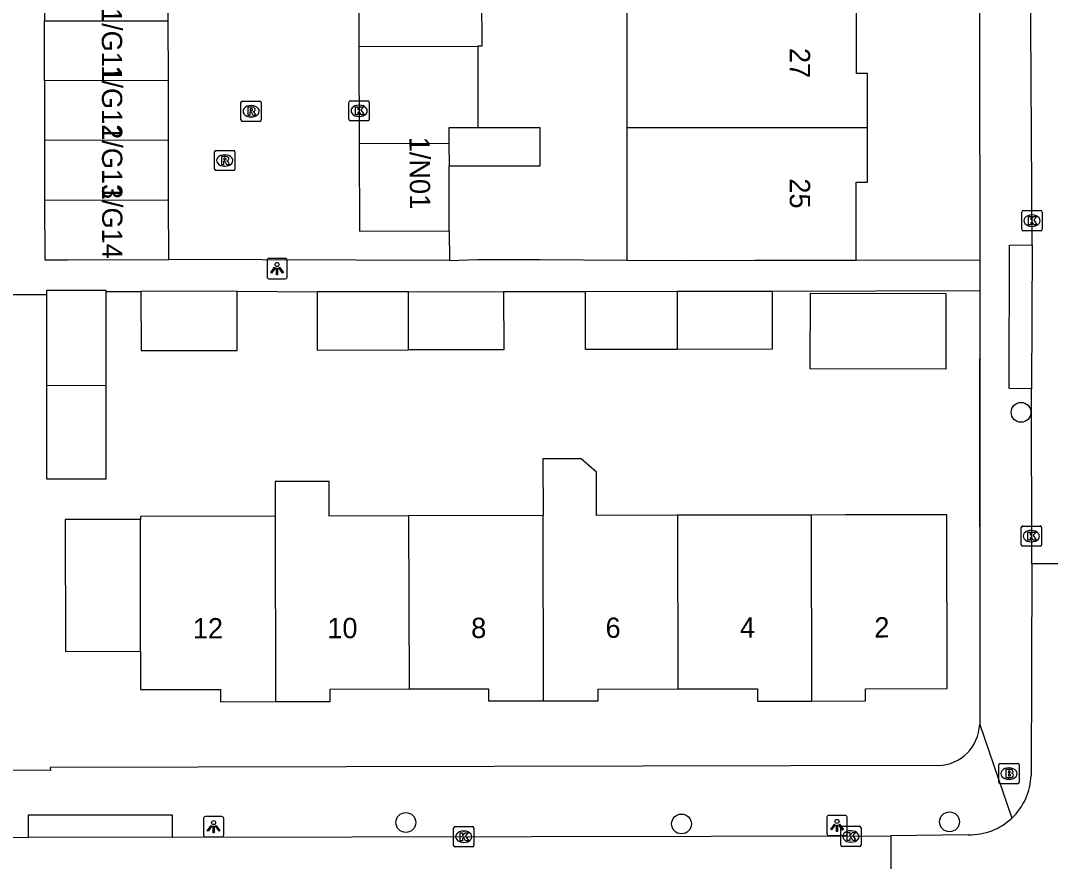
# Model space of a CAD drawing. Extents: x 160732 to 162105, y 387428 to 388479.
# Drawn here: x 161106.8 to 161157.5, y 387953.5 to 387994.9 of the extents above; entities that cross this region are included whole.
import ezdxf

# ---------------------------------------------------------------- set-up
doc = ezdxf.new("R2010")
doc.units = 0
for name, color, linetype in [('IMGEO_Boom', 7, 'Continuous'), ('IMGEO_Brandkraan', 7, 'Continuous'), ('IMGEO_Kolk', 7, 'Continuous'), ('IMGEO_Lichtpunt', 7, 'Continuous'), ('IMGEO_Muur', 7, 'Continuous'), ('IMGEO_Pand', 7, 'Continuous'), ('IMGEO_Pand_nummerreeks', 7, 'Continuous'), ('IMGEO_Rijbaan_lokaal_open', 7, 'Continuous'), ('IMGEO_Rioolput', 7, 'Continuous'), ('IMGEO_Voetpad_open', 7, 'Continuous')]:
    doc.layers.add(name, color=color, linetype=linetype)

msp = doc.modelspace()

# ---------------------------------------------------------------- linework, layer by layer
at = {"layer": 'IMGEO_Boom'}
for centre in [(161156.103, 387975.628), (161125.762, 387955.405), (161139.358, 387955.333), (161152.574, 387955.438)]:
    msp.add_circle(centre, 0.489, dxfattribs=at)
at = {"layer": 'IMGEO_Brandkraan'}
for p, q in [((161155.007, 387957.39), (161155.007, 387958.242)), ((161155.082, 387958.316), (161155.934, 387958.316)), ((161156.008, 387958.242), (161156.008, 387957.39)), ((161155.495, 387958.096), (161155.52, 387958.096)), ((161155.934, 387957.316), (161155.082, 387957.316)), ((161155.518, 387957.536), (161155.493, 387957.536))]:
    msp.add_line(p, q, dxfattribs=at)
for points in [[(161155.007, 387957.39), (161155.007, 387958.242)], [(161155.082, 387958.316), (161155.934, 387958.316)], [(161156.008, 387958.242), (161156.008, 387957.39)], [(161155.355, 387958.016), (161155.355, 387957.616), (161155.568, 387957.616)], [(161155.586, 387958.016), (161155.355, 387958.016)], [(161155.534, 387957.935), (161155.48, 387957.935), (161155.48, 387957.859)], [(161155.48, 387957.859), (161155.533, 387957.859)], [(161155.542, 387957.783), (161155.48, 387957.783), (161155.48, 387957.702)], [(161155.48, 387957.702), (161155.542, 387957.702)], [(161155.934, 387957.316), (161155.082, 387957.316)]]:
    msp.add_lwpolyline(points, dxfattribs=at)
for centre, radius, start, end in [((161155.084, 387958.24), 0.0765, 91.552, 178.448), ((161155.084, 387958.24), 0.0765, 91.552, 178.448), ((161155.932, 387958.24), 0.0765, 1.552, 88.448), ((161155.932, 387958.24), 0.0765, 1.552, 88.448), ((161155.535, 387957.897), 0.0379, 267.8285, 90.9355), ((161155.543, 387957.742), 0.0404, 269.8759, 90.5077), ((161155.574, 387957.867), 0.251, 268.6676, 293.5347), ((161155.59, 387957.871), 0.145, 59.4692, 91.5367), ((161155.615, 387957.918), 0.0922, 285.5137, 58.1501), ((161155.62, 387957.726), 0.105, 301.3115, 78.989), ((161155.084, 387957.392), 0.0765, 181.552, 268.448), ((161155.084, 387957.392), 0.0765, 181.552, 268.448), ((161155.932, 387957.392), 0.0765, 271.552, 358.448), ((161155.932, 387957.392), 0.0765, 271.552, 358.448)]:
    msp.add_arc(centre, radius, start, end, dxfattribs=at)
for centre, major_axis, ratio, start_param, end_param in [((161155.494, 387957.816), (-0.387, 0.002), 0.722429, 4.712389, 7.853982), ((161155.519, 387957.816), (-0.39, 0.002), 0.717154, 1.570796, 4.712389)]:
    msp.add_ellipse(centre, major_axis=major_axis, ratio=ratio, start_param=start_param, end_param=end_param, dxfattribs=at)
at = {"layer": 'IMGEO_Kolk'}
for p, q in [((161122.96, 387990.067), (161122.96, 387990.919)), ((161123.035, 387990.993), (161123.887, 387990.993)), ((161123.448, 387990.773), (161123.473, 387990.773)), ((161123.961, 387990.919), (161123.961, 387990.067)), ((161123.471, 387990.213), (161123.446, 387990.213)), ((161123.887, 387989.993), (161123.035, 387989.993)), ((161156.216, 387985.578), (161157.068, 387985.578)), ((161156.141, 387984.652), (161156.141, 387985.504)), ((161156.629, 387985.358), (161156.654, 387985.358)), ((161157.142, 387985.504), (161157.142, 387984.652)), ((161157.068, 387984.578), (161156.216, 387984.578)), ((161156.652, 387984.798), (161156.627, 387984.798)), ((161156.111, 387969.097), (161156.111, 387969.949)), ((161156.186, 387970.023), (161157.038, 387970.023)), ((161157.112, 387969.949), (161157.112, 387969.097)), ((161156.599, 387969.803), (161156.624, 387969.803)), ((161157.038, 387969.023), (161156.186, 387969.023)), ((161156.622, 387969.243), (161156.597, 387969.243)), ((161128.119, 387954.276), (161128.119, 387955.128)), ((161128.194, 387955.202), (161129.046, 387955.202)), ((161129.12, 387955.128), (161129.12, 387954.276)), ((161147.211, 387954.289), (161147.211, 387955.141)), ((161147.286, 387955.215), (161148.138, 387955.215)), ((161148.212, 387955.141), (161148.212, 387954.289)), ((161128.607, 387954.982), (161128.632, 387954.982)), ((161147.699, 387954.995), (161147.724, 387954.995)), ((161129.046, 387954.202), (161128.194, 387954.202)), ((161128.63, 387954.422), (161128.605, 387954.422)), ((161148.138, 387954.215), (161147.286, 387954.215)), ((161147.722, 387954.435), (161147.697, 387954.435))]:
    msp.add_line(p, q, dxfattribs=at)
for points in [[(161122.96, 387990.067), (161122.96, 387990.919)], [(161123.035, 387990.993), (161123.887, 387990.993)], [(161123.281, 387990.693), (161123.404, 387990.693), (161123.404, 387990.542), (161123.534, 387990.693), (161123.698, 387990.693), (161123.552, 387990.542), (161123.705, 387990.293), (161123.553, 387990.293), (161123.468, 387990.457), (161123.404, 387990.39), (161123.404, 387990.293), (161123.281, 387990.293), (161123.281, 387990.693)], [(161123.961, 387990.919), (161123.961, 387990.067)], [(161123.887, 387989.993), (161123.035, 387989.993)], [(161156.216, 387985.578), (161157.068, 387985.578)], [(161156.141, 387984.652), (161156.141, 387985.504)], [(161156.462, 387985.278), (161156.585, 387985.278), (161156.585, 387985.127), (161156.715, 387985.278), (161156.879, 387985.278), (161156.733, 387985.127), (161156.886, 387984.878), (161156.734, 387984.878), (161156.649, 387985.042), (161156.585, 387984.975), (161156.585, 387984.878), (161156.462, 387984.878), (161156.462, 387985.278)], [(161157.142, 387985.504), (161157.142, 387984.652)], [(161157.068, 387984.578), (161156.216, 387984.578)], [(161156.111, 387969.097), (161156.111, 387969.949)], [(161156.186, 387970.023), (161157.038, 387970.023)], [(161157.112, 387969.949), (161157.112, 387969.097)], [(161156.432, 387969.723), (161156.555, 387969.723), (161156.555, 387969.572), (161156.685, 387969.723), (161156.849, 387969.723), (161156.703, 387969.572), (161156.856, 387969.323), (161156.704, 387969.323), (161156.619, 387969.487), (161156.555, 387969.42), (161156.555, 387969.323), (161156.432, 387969.323), (161156.432, 387969.723)], [(161157.038, 387969.023), (161156.186, 387969.023)], [(161128.119, 387954.276), (161128.119, 387955.128)], [(161128.194, 387955.202), (161129.046, 387955.202)], [(161129.12, 387955.128), (161129.12, 387954.276)], [(161147.211, 387954.289), (161147.211, 387955.141)], [(161147.286, 387955.215), (161148.138, 387955.215)], [(161148.212, 387955.141), (161148.212, 387954.289)], [(161128.44, 387954.902), (161128.563, 387954.902), (161128.563, 387954.751), (161128.693, 387954.902), (161128.857, 387954.902), (161128.711, 387954.751), (161128.864, 387954.502), (161128.712, 387954.502), (161128.627, 387954.666), (161128.563, 387954.599), (161128.563, 387954.502), (161128.44, 387954.502), (161128.44, 387954.902)], [(161147.532, 387954.915), (161147.655, 387954.915), (161147.655, 387954.764), (161147.785, 387954.915), (161147.949, 387954.915), (161147.803, 387954.764), (161147.956, 387954.515), (161147.804, 387954.515), (161147.719, 387954.679), (161147.655, 387954.612), (161147.655, 387954.515), (161147.532, 387954.515), (161147.532, 387954.915)], [(161129.046, 387954.202), (161128.194, 387954.202)], [(161148.138, 387954.215), (161147.286, 387954.215)]]:
    msp.add_lwpolyline(points, dxfattribs=at)
for centre, start, end in [((161123.037, 387990.917), 91.552, 178.448), ((161123.037, 387990.917), 91.552, 178.448), ((161123.885, 387990.917), 1.552, 88.448), ((161123.885, 387990.917), 1.552, 88.448), ((161123.037, 387990.069), 181.552, 268.448), ((161123.037, 387990.069), 181.552, 268.448), ((161123.885, 387990.069), 271.552, 358.448), ((161123.885, 387990.069), 271.552, 358.448), ((161156.218, 387985.502), 91.552, 178.448), ((161156.218, 387985.502), 91.552, 178.448), ((161157.066, 387985.502), 1.552, 88.448), ((161157.066, 387985.502), 1.552, 88.448), ((161156.218, 387984.654), 181.552, 268.448), ((161156.218, 387984.654), 181.552, 268.448), ((161157.066, 387984.654), 271.552, 358.448), ((161157.066, 387984.654), 271.552, 358.448), ((161156.188, 387969.947), 91.552, 178.448), ((161156.188, 387969.947), 91.552, 178.448), ((161157.036, 387969.947), 1.552, 88.448), ((161157.036, 387969.947), 1.552, 88.448), ((161156.188, 387969.099), 181.552, 268.448), ((161156.188, 387969.099), 181.552, 268.448), ((161157.036, 387969.099), 271.552, 358.448), ((161157.036, 387969.099), 271.552, 358.448), ((161128.196, 387955.126), 91.552, 178.448), ((161128.196, 387955.126), 91.552, 178.448), ((161129.044, 387955.126), 1.552, 88.448), ((161129.044, 387955.126), 1.552, 88.448), ((161147.288, 387955.139), 91.552, 178.448), ((161147.288, 387955.139), 91.552, 178.448), ((161148.136, 387955.139), 1.552, 88.448), ((161148.136, 387955.139), 1.552, 88.448), ((161128.196, 387954.278), 181.552, 268.448), ((161128.196, 387954.278), 181.552, 268.448), ((161129.044, 387954.278), 271.552, 358.448), ((161129.044, 387954.278), 271.552, 358.448), ((161147.288, 387954.291), 181.552, 268.448), ((161147.288, 387954.291), 181.552, 268.448), ((161148.136, 387954.291), 271.552, 358.448), ((161148.136, 387954.291), 271.552, 358.448)]:
    msp.add_arc(centre, 0.0765, start, end, dxfattribs=at)
for centre, major_axis, ratio, start_param, end_param in [((161123.447, 387990.493), (-0.387, 0.002), 0.722429, 4.712389, 7.853982), ((161123.472, 387990.493), (-0.39, 0.002), 0.717154, 1.570796, 4.712389), ((161156.628, 387985.078), (-0.387, 0.002), 0.722429, 4.712389, 7.853982), ((161156.653, 387985.078), (-0.39, 0.002), 0.717154, 1.570796, 4.712389), ((161156.598, 387969.523), (-0.387, 0.002), 0.722429, 4.712389, 7.853982), ((161156.623, 387969.523), (-0.39, 0.002), 0.717154, 1.570796, 4.712389), ((161128.606, 387954.702), (-0.387, 0.002), 0.722429, 4.712389, 7.853982), ((161128.631, 387954.702), (-0.39, 0.002), 0.717154, 1.570796, 4.712389), ((161147.698, 387954.715), (-0.387, 0.002), 0.722429, 4.712389, 7.853982), ((161147.723, 387954.715), (-0.39, 0.002), 0.717154, 1.570796, 4.712389)]:
    msp.add_ellipse(centre, major_axis=major_axis, ratio=ratio, start_param=start_param, end_param=end_param, dxfattribs=at)
at = {"layer": 'IMGEO_Lichtpunt'}
for p, q in [((161118.917, 387983.119), (161118.917, 387982.312)), ((161118.917, 387983.119), (161118.917, 387982.312)), ((161119.819, 387983.214), (161119.011, 387983.214)), ((161119.819, 387983.214), (161119.011, 387983.214)), ((161119.913, 387982.312), (161119.913, 387983.119)), ((161119.913, 387982.312), (161119.913, 387983.119)), ((161119.011, 387982.218), (161119.819, 387982.218)), ((161119.011, 387982.218), (161119.819, 387982.218)), ((161115.785, 387955.599), (161115.785, 387954.792)), ((161115.785, 387955.599), (161115.785, 387954.792)), ((161116.687, 387955.694), (161115.879, 387955.694)), ((161116.687, 387955.694), (161115.879, 387955.694)), ((161116.781, 387954.792), (161116.781, 387955.599)), ((161116.781, 387954.792), (161116.781, 387955.599)), ((161146.528, 387955.661), (161146.528, 387954.854)), ((161146.528, 387955.661), (161146.528, 387954.854)), ((161147.43, 387955.756), (161146.622, 387955.756)), ((161147.43, 387955.756), (161146.622, 387955.756)), ((161147.524, 387954.854), (161147.524, 387955.661)), ((161147.524, 387954.854), (161147.524, 387955.661)), ((161115.879, 387954.698), (161116.687, 387954.698)), ((161115.879, 387954.698), (161116.687, 387954.698)), ((161146.622, 387954.76), (161147.43, 387954.76)), ((161146.622, 387954.76), (161147.43, 387954.76))]:
    msp.add_line(p, q, dxfattribs=at)
for points in [[(161119.291, 387982.783), (161119.33, 387982.755), (161119.142, 387982.493), (161119.104, 387982.52), (161119.291, 387982.783)], [(161119.393, 387982.735), (161119.44, 387982.735), (161119.44, 387982.413), (161119.393, 387982.413), (161119.393, 387982.735)], [(161119.503, 387982.755), (161119.541, 387982.782), (161119.728, 387982.52), (161119.689, 387982.492), (161119.503, 387982.755)], [(161116.159, 387955.263), (161116.198, 387955.235), (161116.01, 387954.973), (161115.972, 387955), (161116.159, 387955.263)], [(161116.261, 387955.215), (161116.308, 387955.215), (161116.308, 387954.893), (161116.261, 387954.893), (161116.261, 387955.215)], [(161116.371, 387955.235), (161116.409, 387955.262), (161116.596, 387955), (161116.557, 387954.972), (161116.371, 387955.235)], [(161146.902, 387955.325), (161146.941, 387955.297), (161146.753, 387955.035), (161146.715, 387955.062), (161146.902, 387955.325)], [(161147.004, 387955.277), (161147.051, 387955.277), (161147.051, 387954.955), (161147.004, 387954.955), (161147.004, 387955.277)], [(161147.114, 387955.297), (161147.152, 387955.324), (161147.339, 387955.062), (161147.3, 387955.034), (161147.114, 387955.297)]]:
    msp.add_lwpolyline(points, dxfattribs=at)
for centre in [(161119.416, 387982.917), (161116.284, 387955.397), (161147.027, 387955.459)]:
    msp.add_circle(centre, 0.0994, dxfattribs=at)
for centre, start, end in [((161119.011, 387983.119), 90, 180), ((161119.011, 387983.119), 90, 180), ((161119.819, 387983.119), 0, 90), ((161119.819, 387983.119), 0, 90), ((161119.011, 387982.312), 180, 270), ((161119.011, 387982.312), 180, 270), ((161119.819, 387982.312), 270, 0), ((161119.819, 387982.312), 270, 360), ((161115.879, 387955.599), 90, 180), ((161115.879, 387955.599), 90, 180), ((161116.687, 387955.599), 0, 90), ((161116.687, 387955.599), 0, 90), ((161146.622, 387955.661), 90, 180), ((161146.622, 387955.661), 90, 180), ((161147.43, 387955.661), 0, 90), ((161147.43, 387955.661), 0, 90), ((161115.879, 387954.792), 180, 270), ((161115.879, 387954.792), 180, 270), ((161116.687, 387954.792), 270, 0), ((161116.687, 387954.792), 270, 360), ((161146.622, 387954.854), 180, 270), ((161146.622, 387954.854), 180, 270), ((161147.43, 387954.854), 270, 0), ((161147.43, 387954.854), 270, 360)]:
    msp.add_arc(centre, 0.0946, start, end, dxfattribs=at)
at = {"layer": 'IMGEO_Muur'}
msp.add_lwpolyline([(161154.064, 387969.974), (161154.078, 387978.287)], dxfattribs=at)
at = {"layer": 'IMGEO_Pand'}
for points in [[(161107.932, 387997.866), (161107.937, 387994.923)], [(161114.049, 387994.933), (161114.044, 387997.877)], [(161123.441, 387997.627), (161123.451, 387993.664)], [(161129.495, 387996.124), (161129.503, 387993.682), (161129.313, 387993.681)], [(161136.66, 387996.03), (161136.66, 387989.652)], [(161148.53, 387989.652), (161148.53, 387992.328), (161147.981, 387992.327), (161147.98, 387996.03)], [(161107.937, 387994.923), (161114.049, 387994.933)], [(161107.942, 387991.98), (161107.937, 387994.923)], [(161114.054, 387991.99), (161114.049, 387994.933)], [(161123.451, 387993.664), (161129.313, 387993.681)], [(161129.313, 387993.681), (161129.313, 387991.792), (161129.313, 387989.652)], [(161123.451, 387993.664), (161123.467, 387988.864)], [(161114.054, 387991.99), (161107.942, 387991.98)], [(161107.942, 387991.98), (161107.947, 387989.036)], [(161114.059, 387989.047), (161114.054, 387991.99)], [(161129.313, 387989.652), (161127.887, 387989.652), (161127.89, 387988.877)], [(161127.893, 387987.784), (161129.313, 387987.784), (161132.386, 387987.784), (161132.386, 387989.652), (161129.313, 387989.652)], [(161136.66, 387989.652), (161136.66, 387983.129)], [(161148.53, 387989.652), (161136.66, 387989.652)], [(161147.979, 387983.124), (161147.978, 387986.973), (161148.531, 387986.973), (161148.53, 387989.652)], [(161114.059, 387989.047), (161107.947, 387989.036)], [(161107.947, 387989.036), (161107.952, 387986.093)], [(161114.064, 387986.103), (161114.059, 387989.047)], [(161127.89, 387988.877), (161123.467, 387988.864)], [(161123.467, 387988.864), (161123.48, 387984.557), (161127.903, 387984.571)], [(161127.89, 387988.877), (161127.893, 387987.784)], [(161127.903, 387984.571), (161127.893, 387987.784)], [(161107.952, 387986.093), (161114.064, 387986.103)], [(161107.952, 387986.093), (161107.957, 387983.149), (161109.07, 387983.151), (161114.069, 387983.16)], [(161114.069, 387983.16), (161114.064, 387986.103)], [(161136.66, 387983.129), (161139.448, 387983.122), (161142.98, 387983.123), (161147.979, 387983.124)], [(161110.991, 387981.588), (161110.991, 387981.636), (161108.047, 387981.636), (161108.047, 387981.444)], [(161110.991, 387976.961), (161110.991, 387981.588)], [(161112.702, 387981.588), (161112.709, 387978.673), (161117.452, 387978.684), (161117.446, 387981.598)], [(161117.446, 387981.598), (161112.702, 387981.588)], [(161125.89, 387981.572), (161121.383, 387981.562)], [(161121.383, 387981.562), (161121.389, 387978.692), (161125.897, 387978.702)], [(161125.89, 387981.572), (161130.583, 387981.582)], [(161125.897, 387978.702), (161125.89, 387981.572)], [(161130.583, 387981.582), (161130.59, 387978.712), (161125.897, 387978.702)], [(161134.624, 387981.59), (161139.138, 387981.6)], [(161139.144, 387978.73), (161134.63, 387978.72), (161134.624, 387981.59)], [(161139.138, 387981.6), (161143.824, 387981.61)], [(161139.138, 387981.6), (161139.144, 387978.73)], [(161143.824, 387981.61), (161143.831, 387978.74), (161139.144, 387978.73)], [(161145.714, 387981.5), (161152.401, 387981.486), (161152.393, 387977.753), (161145.707, 387977.767), (161145.714, 387981.5)], [(161108.047, 387981.444), (161108.047, 387976.956)], [(161108.047, 387976.956), (161108.047, 387972.342), (161110.991, 387972.342), (161110.991, 387976.961)], [(161108.047, 387976.956), (161110.991, 387976.961)], [(161139.159, 387970.551), (161135.166, 387970.543), (161135.161, 387972.672), (161134.415, 387973.34), (161132.523, 387973.336), (161132.528, 387970.537)], [(161125.918, 387970.523), (161121.981, 387970.514), (161121.981, 387972.221), (161119.311, 387972.215), (161119.311, 387970.508)], [(161112.676, 387970.349), (161108.963, 387970.341), (161108.977, 387963.838), (161112.68, 387963.846)], [(161119.311, 387970.508), (161112.675, 387970.494), (161112.676, 387970.349)], [(161112.68, 387963.846), (161112.676, 387970.349)], [(161119.311, 387970.508), (161119.328, 387961.366)], [(161132.528, 387970.537), (161125.918, 387970.523)], [(161125.94, 387961.99), (161125.918, 387970.523)], [(161132.545, 387961.405), (161132.528, 387970.537)], [(161145.744, 387970.565), (161139.159, 387970.551)], [(161139.159, 387970.551), (161139.175, 387961.993)], [(161145.77, 387961.392), (161148.432, 387961.398), (161148.43, 387962.001), (161152.462, 387962.009), (161152.443, 387970.58), (161147.444, 387970.569), (161145.744, 387970.565)], [(161145.744, 387970.565), (161145.77, 387961.392)], [(161112.68, 387963.846), (161112.686, 387961.958), (161116.616, 387961.966), (161116.618, 387961.36), (161119.328, 387961.366)], [(161119.328, 387961.366), (161122.035, 387961.371), (161122.033, 387961.982), (161125.94, 387961.99)], [(161125.94, 387961.99), (161129.844, 387961.998), (161129.846, 387961.399), (161132.545, 387961.405)], [(161132.545, 387961.405), (161135.243, 387961.41), (161135.242, 387961.985), (161139.175, 387961.993)], [(161139.175, 387961.993), (161143.109, 387962.002), (161143.11, 387961.387), (161145.77, 387961.392)]]:
    msp.add_lwpolyline(points, dxfattribs=at)
at = {"layer": 'IMGEO_Rijbaan_lokaal_open'}
for points in [[(161156.651, 387983.882), (161156.521, 388005.647), (161156.469, 388045.652)], [(161127.903, 387984.571), (161127.914, 387983.109)], [(161156.651, 387983.882), (161156.61, 387976.781)], [(161127.914, 387983.109), (161114.069, 387983.16)], [(161156.629, 387968.165), (161156.61, 387976.781)], [(161156.629, 387968.165), (161156.595, 387957.722)], [(161161.565, 387968.157), (161156.629, 387968.165)], [(161086.596, 387954.673), (161107.154, 387954.663)], [(161114.238, 387954.68), (161107.154, 387954.663)], [(161114.238, 387954.68), (161149.674, 387954.744)], [(161149.674, 387954.744), (161149.664, 387949.751)], [(161153.502, 387954.799), (161149.674, 387954.744)]]:
    msp.add_lwpolyline(points, dxfattribs=at)
for centre, start, end in [((161153.579, 387957.817), 313.3662, 358.2033), ((161153.578, 387957.815), 268.5594, 313.3976)]:
    msp.add_arc(centre, 3.017, start, end, dxfattribs=at)
at = {"layer": 'IMGEO_Rioolput'}
for p, q in [((161117.633, 387990.048), (161117.633, 387990.9)), ((161117.708, 387990.974), (161118.56, 387990.974)), ((161118.121, 387990.754), (161118.146, 387990.754)), ((161118.634, 387990.9), (161118.634, 387990.048)), ((161118.144, 387990.194), (161118.119, 387990.194)), ((161118.56, 387989.974), (161117.708, 387989.974)), ((161116.334, 387987.619), (161116.334, 387988.471)), ((161116.409, 387988.545), (161117.261, 387988.545)), ((161116.822, 387988.325), (161116.847, 387988.325)), ((161117.335, 387988.471), (161117.335, 387987.619)), ((161116.845, 387987.765), (161116.82, 387987.765)), ((161117.261, 387987.545), (161116.409, 387987.545))]:
    msp.add_line(p, q, dxfattribs=at)
for points in [[(161117.633, 387990.048), (161117.633, 387990.9)], [(161117.708, 387990.974), (161118.56, 387990.974)], [(161118.222, 387990.672), (161117.97, 387990.674), (161117.97, 387990.274)], [(161118.634, 387990.9), (161118.634, 387990.048)], [(161117.97, 387990.274), (161118.094, 387990.274), (161118.094, 387990.436), (161118.105, 387990.436)], [(161118.148, 387990.593), (161118.094, 387990.593), (161118.094, 387990.512)], [(161118.094, 387990.512), (161118.146, 387990.512)], [(161118.152, 387990.407), (161118.223, 387990.274), (161118.363, 387990.274), (161118.298, 387990.4)], [(161118.56, 387989.974), (161117.708, 387989.974)], [(161116.334, 387987.619), (161116.334, 387988.471)], [(161116.409, 387988.545), (161117.261, 387988.545)], [(161116.923, 387988.243), (161116.671, 387988.245), (161116.671, 387987.845)], [(161116.849, 387988.164), (161116.795, 387988.164), (161116.795, 387988.083)], [(161117.335, 387988.471), (161117.335, 387987.619)], [(161116.671, 387987.845), (161116.795, 387987.845), (161116.795, 387988.007), (161116.806, 387988.007)], [(161116.795, 387988.083), (161116.847, 387988.083)], [(161116.853, 387987.978), (161116.924, 387987.845), (161117.064, 387987.845), (161116.999, 387987.971)], [(161117.261, 387987.545), (161116.409, 387987.545)]]:
    msp.add_lwpolyline(points, dxfattribs=at)
for centre, radius, start, end in [((161117.71, 387990.898), 0.0765, 91.552, 178.448), ((161117.71, 387990.898), 0.0765, 91.552, 178.448), ((161118.221, 387990.562), 0.109, 350.3612, 89.416), ((161118.558, 387990.898), 0.0765, 1.552, 88.448), ((161118.558, 387990.898), 0.0765, 1.552, 88.448), ((161118.104, 387990.383), 0.0533, 26.0293, 88.6989), ((161118.13, 387990.701), 0.19, 274.7715, 282.9687), ((161118.154, 387990.497), 0.0964, 77.0061, 93.1865), ((161118.168, 387990.554), 0.0378, 276.6634, 79.6772), ((161118.219, 387990.562), 0.112, 277.5842, 350.9817), ((161118.203, 387990.347), 0.108, 29.5134, 73.7905), ((161117.71, 387990.05), 0.0765, 181.552, 268.448), ((161117.71, 387990.05), 0.0765, 181.552, 268.448), ((161118.558, 387990.05), 0.0765, 271.552, 358.448), ((161118.558, 387990.05), 0.0765, 271.552, 358.448), ((161116.411, 387988.469), 0.0765, 91.552, 178.448), ((161116.411, 387988.469), 0.0765, 91.552, 178.448), ((161116.831, 387988.272), 0.19, 274.7715, 282.9687), ((161116.855, 387988.068), 0.0964, 77.0061, 93.1865), ((161116.869, 387988.125), 0.0378, 276.6634, 79.6772), ((161116.922, 387988.133), 0.109, 350.3612, 89.416), ((161116.92, 387988.133), 0.112, 277.5842, 350.9817), ((161117.259, 387988.469), 0.0765, 1.552, 88.448), ((161117.259, 387988.469), 0.0765, 1.552, 88.448), ((161116.411, 387987.621), 0.0765, 181.552, 268.448), ((161116.411, 387987.621), 0.0765, 181.552, 268.448), ((161116.805, 387987.954), 0.0533, 26.0293, 88.6989), ((161116.904, 387987.918), 0.108, 29.5134, 73.7905), ((161117.259, 387987.621), 0.0765, 271.552, 358.448), ((161117.259, 387987.621), 0.0765, 271.552, 358.448)]:
    msp.add_arc(centre, radius, start, end, dxfattribs=at)
for centre, major_axis, ratio, start_param, end_param in [((161118.12, 387990.474), (-0.387, 0.002), 0.722429, 4.712389, 7.853982), ((161118.145, 387990.474), (-0.39, 0.002), 0.717154, 1.570796, 4.712389), ((161116.821, 387988.045), (-0.387, 0.002), 0.722429, 4.712389, 7.853982), ((161116.846, 387988.045), (-0.39, 0.002), 0.717154, 1.570796, 4.712389)]:
    msp.add_ellipse(centre, major_axis=major_axis, ratio=ratio, start_param=start_param, end_param=end_param, dxfattribs=at)
at = {"layer": 'IMGEO_Voetpad_open'}
for points in [[(161153.967, 388045.181), (161154.07, 387983.142)], [(161156.61, 387976.781), (161155.524, 387976.799), (161155.53, 387983.877), (161156.651, 387983.882)], [(161127.914, 387983.109), (161129.313, 387983.166), (161132.386, 387983.166), (161136.66, 387983.129)], [(161147.979, 387983.124), (161154.07, 387983.142)], [(161154.07, 387983.142), (161154.072, 387981.627)], [(161110.991, 387981.588), (161112.702, 387981.588)], [(161117.446, 387981.598), (161121.383, 387981.562)], [(161130.583, 387981.582), (161134.624, 387981.59)], [(161143.824, 387981.61), (161154.072, 387981.627)], [(161154.072, 387981.627), (161154.078, 387978.287), (161154.064, 387969.974), (161154.063, 387960.237)], [(161106.376, 387981.444), (161108.047, 387981.444)], [(161154.063, 387960.237), (161155.651, 387955.623)], [(161152.025, 387958.213), (161108.23, 387958.121), (161108.242, 387957.975), (161091.407, 387957.982)], [(161107.154, 387954.663), (161107.157, 387955.774), (161114.234, 387955.783), (161114.238, 387954.68)]]:
    msp.add_lwpolyline(points, dxfattribs=at)
msp.add_arc((161151.949, 387960.327), 2.116, 272.0485, 357.5566, dxfattribs=at)

# ---------------------------------------------------------------- texts
at = {"layer": 'IMGEO_Pand_nummerreeks'}
for s, rotation, p in [('1/G11', 270.0987, (161110.768, 387995.562)), ('27', 270.0021, (161144.699, 387993.592)), ('1/G12', 270.0987, (161110.773, 387992.735)), ('1/G13', 270.0987, (161110.778, 387989.785)), ('1/N01', 270.4467, (161125.94, 387989.211)), ('25', 270.0021, (161144.699, 387987.164)), ('1/G14', 270.0987, (161110.783, 387986.842)), ('12', 0.0735, (161115.26, 387964.481)), ('10', 0.0745, (161121.894, 387964.49)), ('8', 0.0735, (161128.986, 387964.499)), ('6', 0.0735, (161135.611, 387964.508)), ('4', 0.0735, (161142.24, 387964.516)), ('2', 0.0735, (161148.868, 387964.525))]:
    msp.add_text(s, height=1, rotation=rotation, dxfattribs=at).set_placement(p)

doc.saveas('drawing.dxf')
